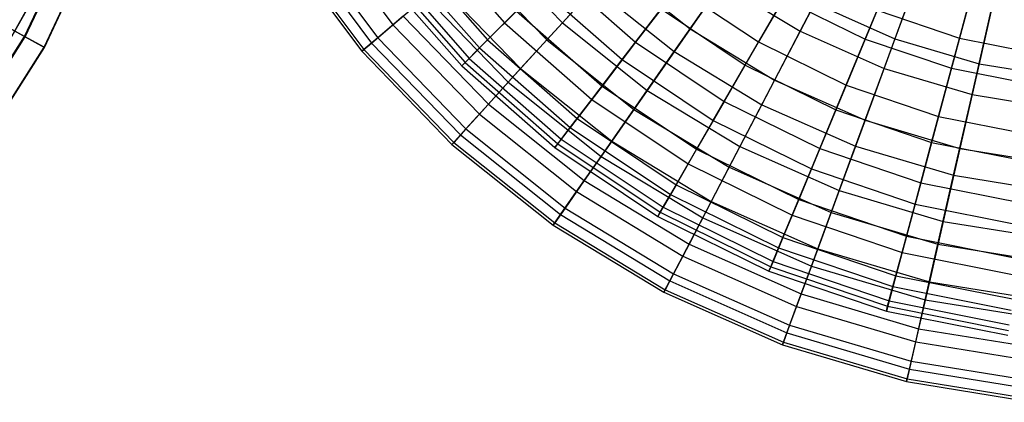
# Model space of a CAD drawing. Extents: x 0.2 to 40.1, y -6.7 to 6.7.
# Tile 478 of 516: x 35.095 to 37.394, y 1.059 to 1.952. Entities that reach past the tile are written whole.
import ezdxf

# ---------------------------------------------------------------- set-up
doc = ezdxf.new("R2010")
doc.units = 0
doc.header["$MEASUREMENT"] = 0
doc.layers.get('0').update_dxf_attribs({"color": 13, "linetype": 'CONTINUOUS'})

# ---------------------------------------------------------------- blocks, each defined once
blk = doc.blocks.new('SNOWBALL_XIV_PM3_STL')
at = {"color": 0}
for p, q in [((35.1067, 1.9132, 6.9235), (35.2772, 2.2756, 6.9235)), ((35.1067, 1.9132, 6.9235), (35.2772, 2.2756, 6.9235)), ((35.1084, 1.9123, 5.7185), (35.279, 2.2748, 5.7185)), ((35.1084, 1.9123, 5.7185), (35.279, 2.2748, 5.7185)), ((35.1525, 1.888, 6.523), (35.3258, 2.2563, 6.523)), ((35.1525, 1.888, 6.523), (35.3258, 2.2563, 6.523)), ((35.1531, 1.8877, 6.1192), (35.3264, 2.2561, 6.1192)), ((35.1531, 1.8877, 6.1192), (35.3264, 2.2561, 6.1192)), ((34.9682, 1.7207, 6.5174), (35.1674, 2.0745, 6.5174)), ((34.9682, 1.7207, 6.5174), (35.1674, 2.0745, 6.5174)), ((34.9683, 1.7206, 6.1213), (35.1676, 2.0744, 6.1213)), ((34.9683, 1.7206, 6.1213), (35.1676, 2.0744, 6.1213)), ((35.1067, 1.9132, 6.9235), (35.0163, 1.9629, 7.314)), ((35.1067, 1.9132, 6.9235), (35.0163, 1.9629, 7.314)), ((35.0192, 1.9613, 5.3277), (35.1084, 1.9123, 5.7185)), ((35.0192, 1.9613, 5.3277), (35.1084, 1.9123, 5.7185)), ((34.8921, 1.5751, 6.9235), (35.1067, 1.9132, 6.9235)), ((34.8921, 1.5751, 6.9235), (35.1067, 1.9132, 6.9235)), ((34.8937, 1.5739, 5.7185), (35.1084, 1.9123, 5.7185)), ((34.8937, 1.5739, 5.7185), (35.1084, 1.9123, 5.7185)), ((35.1525, 1.888, 6.523), (35.1067, 1.9132, 6.9235)), ((35.1525, 1.888, 6.523), (35.1067, 1.9132, 6.9235)), ((35.1084, 1.9123, 5.7185), (35.1531, 1.8877, 6.1192)), ((35.1084, 1.9123, 5.7185), (35.1531, 1.8877, 6.1192)), ((34.9344, 1.5444, 6.523), (35.1525, 1.888, 6.523)), ((34.9344, 1.5444, 6.523), (35.1525, 1.888, 6.523)), ((34.9349, 1.544, 6.1192), (35.1531, 1.8877, 6.1192)), ((34.9349, 1.544, 6.1192), (35.1531, 1.8877, 6.1192)), ((35.1531, 1.8877, 6.1192), (35.1525, 1.888, 6.523)), ((35.1531, 1.8877, 6.1192), (35.1525, 1.888, 6.523))]:
    blk.add_line(p, q, dxfattribs=at)
blk = doc.blocks.new('GRUPUJ_1')
at = {"color": 0}
for p, q in [((35.5871, 8.8325, 15.3385), (35.7607, 8.5999, 15.3385)), ((35.5871, 8.8325, 15.3385), (35.7607, 8.5999, 15.3385)), ((35.548, 8.807, 14.1804), (35.7252, 8.5697, 14.1804)), ((35.548, 8.807, 14.1804), (35.7252, 8.5697, 14.1804)), ((35.8431, 8.8079, 15.4655), (36.0216, 8.6044, 15.4655)), ((35.8431, 8.8079, 15.4655), (36.0216, 8.6044, 15.4655)), ((35.5124, 8.7839, 14.4698), (35.6929, 8.5421, 14.4698)), ((35.5124, 8.7839, 14.4698), (35.6929, 8.5421, 14.4698)), ((35.5321, 8.7967, 15.0533), (35.7108, 8.5574, 15.0533)), ((35.5321, 8.7967, 15.0533), (35.7108, 8.5574, 15.0533)), ((35.9801, 8.7867, 13.3739), (36.1563, 8.6047, 13.3739)), ((35.9801, 8.7867, 13.3739), (36.1563, 8.6047, 13.3739)), ((35.5071, 8.7804, 14.7623), (35.688, 8.538, 14.7623)), ((35.5071, 8.7804, 14.7623), (35.688, 8.538, 14.7623)), ((35.7983, 8.7736, 14.0382), (35.9817, 8.5645, 14.0382)), ((35.7983, 8.7736, 14.0382), (35.9817, 8.5645, 14.0382)), ((36.7115, 8.5848, 16.3349), (36.8128, 8.779, 16.5289)), ((36.7115, 8.5848, 16.3349), (36.8128, 8.779, 16.5289)), ((37.0115, 8.7806, 12.7442), (36.933, 8.5674, 12.9285)), ((37.0115, 8.7806, 12.7442), (36.933, 8.5674, 12.9285)), ((37.1393, 8.7768, 12.8477), (37.0835, 8.5688, 13.0424)), ((37.1393, 8.7768, 12.8477), (37.0835, 8.5688, 13.0424)), ((35.7502, 8.7367, 14.3219), (35.9388, 8.5216, 14.3219)), ((35.7502, 8.7367, 14.3219), (35.9388, 8.5216, 14.3219)), ((35.7773, 8.7575, 15.1874), (35.963, 8.5458, 15.1874)), ((35.7773, 8.7575, 15.1874), (35.963, 8.5458, 15.1874)), ((35.9388, 8.7515, 15.8736), (36.1199, 8.5646, 15.8736)), ((35.9388, 8.7515, 15.8736), (36.1199, 8.5646, 15.8736)), ((36.5704, 8.7566, 12.9285), (36.4545, 8.5903, 13.1395)), ((36.5704, 8.7566, 12.9285), (36.4545, 8.5903, 13.1395)), ((36.8634, 8.5667, 16.2085), (36.9423, 8.7571, 16.4129)), ((36.8634, 8.5667, 16.2085), (36.9423, 8.7571, 16.4129)), ((35.7305, 8.7216, 14.6111), (35.9213, 8.5041, 14.6111)), ((35.7305, 8.7216, 14.6111), (35.9213, 8.5041, 14.6111)), ((35.7396, 8.7286, 14.9011), (35.9294, 8.5122, 14.9011)), ((35.7396, 8.7286, 14.9011), (35.9294, 8.5122, 14.9011)), ((36.1405, 8.7233, 13.5042), (36.3275, 8.5593, 13.5042)), ((36.1405, 8.7233, 13.5042), (36.3275, 8.5593, 13.5042)), ((36.274, 8.7343, 13.1395), (36.1563, 8.6047, 13.3739)), ((36.274, 8.7343, 13.1395), (36.1563, 8.6047, 13.3739)), ((36.274, 8.7343, 13.1395), (36.4545, 8.5903, 13.1395)), ((36.274, 8.7343, 13.1395), (36.4545, 8.5903, 13.1395)), ((36.7092, 8.7239, 13.0424), (36.6146, 8.56, 13.2623)), ((36.7092, 8.7239, 13.0424), (36.6146, 8.56, 13.2623)), ((37.18, 8.7306, 12.7442), (37.1294, 8.5091, 12.9285)), ((37.18, 8.7306, 12.7442), (37.1294, 8.5091, 12.9285)), ((35.8699, 8.6929, 13.6282), (36.059, 8.4976, 13.6282)), ((35.8699, 8.6929, 13.6282), (36.059, 8.4976, 13.6282)), ((36.4175, 8.5374, 16.1154), (36.5282, 8.696, 16.3349)), ((36.4175, 8.5374, 16.1154), (36.5282, 8.696, 16.3349)), ((36.5282, 8.696, 16.3349), (36.7115, 8.5848, 16.3349)), ((36.5282, 8.696, 16.3349), (36.7115, 8.5848, 16.3349)), ((36.9075, 8.4981, 16.3349), (36.9831, 8.7036, 16.5289)), ((36.9075, 8.4981, 16.3349), (36.9831, 8.7036, 16.5289)), ((37.0647, 8.4984, 16.2085), (37.118, 8.6975, 16.4129)), ((37.0647, 8.4984, 16.2085), (37.118, 8.6975, 16.4129)), ((36.0216, 8.6044, 15.4655), (36.1042, 8.687, 15.7311)), ((36.0216, 8.6044, 15.4655), (36.1042, 8.687, 15.7311)), ((36.1042, 8.687, 15.7311), (36.2963, 8.5186, 15.7311)), ((36.1042, 8.687, 15.7311), (36.2963, 8.5186, 15.7311)), ((36.1199, 8.5646, 15.8736), (36.2306, 8.6865, 16.1154)), ((36.1199, 8.5646, 15.8736), (36.2306, 8.6865, 16.1154)), ((36.2306, 8.6865, 16.1154), (36.4175, 8.5374, 16.1154)), ((36.2306, 8.6865, 16.1154), (36.4175, 8.5374, 16.1154)), ((36.4252, 8.6865, 13.2623), (36.3275, 8.5593, 13.5042)), ((36.4252, 8.6865, 13.2623), (36.3275, 8.5593, 13.5042)), ((36.4252, 8.6865, 13.2623), (36.6146, 8.56, 13.2623)), ((36.4252, 8.6865, 13.2623), (36.6146, 8.56, 13.2623)), ((35.7607, 8.5999, 15.3385), (35.8371, 8.665, 15.6133)), ((35.7607, 8.5999, 15.3385), (35.8371, 8.665, 15.6133)), ((35.8371, 8.665, 15.6133), (36.0301, 8.4657, 15.6133)), ((35.8371, 8.665, 15.6133), (36.0301, 8.4657, 15.6133)), ((36.5833, 8.5058, 15.9801), (36.6728, 8.6608, 16.2085)), ((36.5833, 8.5058, 15.9801), (36.6728, 8.6608, 16.2085)), ((36.7456, 8.6503, 12.9285), (36.6519, 8.4707, 13.1395)), ((36.7456, 8.6503, 12.9285), (36.6519, 8.4707, 13.1395)), ((36.6728, 8.6608, 16.2085), (36.8634, 8.5667, 16.2085)), ((36.6728, 8.6608, 16.2085), (36.8634, 8.5667, 16.2085)), ((36.7456, 8.6503, 12.9285), (36.933, 8.5674, 12.9285)), ((36.7456, 8.6503, 12.9285), (36.933, 8.5674, 12.9285)), ((37.113, 8.4371, 16.3349), (37.1617, 8.6506, 16.5289)), ((37.113, 8.4371, 16.3349), (37.1617, 8.6506, 16.5289)), ((36.0493, 8.6321, 13.7641), (35.9817, 8.5645, 14.0382)), ((36.0493, 8.6321, 13.7641), (35.9817, 8.5645, 14.0382)), ((36.0493, 8.6321, 13.7641), (36.249, 8.4569, 13.7641)), ((36.0493, 8.6321, 13.7641), (36.249, 8.4569, 13.7641)), ((36.2963, 8.5186, 15.7311), (36.3871, 8.6369, 15.9801)), ((36.2963, 8.5186, 15.7311), (36.3871, 8.6369, 15.9801)), ((36.3871, 8.6369, 15.9801), (36.5833, 8.5058, 15.9801)), ((36.3871, 8.6369, 15.9801), (36.5833, 8.5058, 15.9801)), ((36.8913, 8.6341, 13.0424), (36.8189, 8.4592, 13.2623)), ((36.8913, 8.6341, 13.0424), (36.8189, 8.4592, 13.2623)), ((36.8913, 8.6341, 13.0424), (37.0835, 8.5688, 13.0424)), ((36.8913, 8.6341, 13.0424), (37.0835, 8.5688, 13.0424)), ((35.7108, 8.5574, 15.0533), (35.7607, 8.5999, 15.3385)), ((35.7108, 8.5574, 15.0533), (35.7607, 8.5999, 15.3385)), ((35.7845, 8.6202, 13.8984), (35.7252, 8.5697, 14.1804)), ((35.7845, 8.6202, 13.8984), (35.7252, 8.5697, 14.1804)), ((35.7607, 8.5999, 15.3385), (35.9626, 8.3914, 15.3385)), ((35.7607, 8.5999, 15.3385), (35.9626, 8.3914, 15.3385)), ((35.7845, 8.6202, 13.8984), (35.9836, 8.4146, 13.8984)), ((35.7845, 8.6202, 13.8984), (35.9836, 8.4146, 13.8984)), ((35.963, 8.5458, 15.1874), (36.0216, 8.6044, 15.4655)), ((35.963, 8.5458, 15.1874), (36.0216, 8.6044, 15.4655)), ((36.0216, 8.6044, 15.4655), (36.2252, 8.4258, 15.4655)), ((36.0216, 8.6044, 15.4655), (36.2252, 8.4258, 15.4655)), ((36.1563, 8.6047, 13.3739), (36.059, 8.4976, 13.6282)), ((36.1563, 8.6047, 13.3739), (36.059, 8.4976, 13.6282)), ((36.1563, 8.6047, 13.3739), (36.3543, 8.4468, 13.3739)), ((36.1563, 8.6047, 13.3739), (36.3543, 8.4468, 13.3739)), ((36.4545, 8.5903, 13.1395), (36.3543, 8.4468, 13.3739)), ((36.4545, 8.5903, 13.1395), (36.3543, 8.4468, 13.3739)), ((36.4545, 8.5903, 13.1395), (36.6519, 8.4707, 13.1395)), ((36.4545, 8.5903, 13.1395), (36.6519, 8.4707, 13.1395)), ((36.622, 8.4134, 16.1154), (36.7115, 8.5848, 16.3349)), ((36.622, 8.4134, 16.1154), (36.7115, 8.5848, 16.3349)), ((36.7115, 8.5848, 16.3349), (36.9075, 8.4981, 16.3349)), ((36.7115, 8.5848, 16.3349), (36.9075, 8.4981, 16.3349)), ((35.688, 8.538, 14.7623), (35.7108, 8.5574, 15.0533)), ((35.688, 8.538, 14.7623), (35.7108, 8.5574, 15.0533)), ((35.7252, 8.5697, 14.1804), (35.6929, 8.5421, 14.4698)), ((35.7252, 8.5697, 14.1804), (35.6929, 8.5421, 14.4698)), ((35.7108, 8.5574, 15.0533), (35.9185, 8.3429, 15.0533)), ((35.7108, 8.5574, 15.0533), (35.9185, 8.3429, 15.0533)), ((35.7252, 8.5697, 14.1804), (35.9312, 8.3569, 14.1804)), ((35.7252, 8.5697, 14.1804), (35.9312, 8.3569, 14.1804)), ((35.9817, 8.5645, 14.0382), (35.9388, 8.5216, 14.3219)), ((35.9817, 8.5645, 14.0382), (35.9388, 8.5216, 14.3219)), ((35.9817, 8.5645, 14.0382), (36.1908, 8.3811, 14.0382)), ((35.9817, 8.5645, 14.0382), (36.1908, 8.3811, 14.0382)), ((36.0301, 8.4657, 15.6133), (36.1199, 8.5646, 15.8736)), ((36.0301, 8.4657, 15.6133), (36.1199, 8.5646, 15.8736)), ((36.1199, 8.5646, 15.8736), (36.3233, 8.4023, 15.8736)), ((36.1199, 8.5646, 15.8736), (36.3233, 8.4023, 15.8736)), ((36.3275, 8.5593, 13.5042), (36.249, 8.4569, 13.7641)), ((36.3275, 8.5593, 13.5042), (36.249, 8.4569, 13.7641)), ((36.3275, 8.5593, 13.5042), (36.5344, 8.421, 13.5042)), ((36.3275, 8.5593, 13.5042), (36.5344, 8.421, 13.5042)), ((36.6146, 8.56, 13.2623), (36.5344, 8.421, 13.5042)), ((36.6146, 8.56, 13.2623), (36.5344, 8.421, 13.5042)), ((36.6146, 8.56, 13.2623), (36.8189, 8.4592, 13.2623)), ((36.6146, 8.56, 13.2623), (36.8189, 8.4592, 13.2623)), ((36.7949, 8.4014, 15.9801), (36.8634, 8.5667, 16.2085)), ((36.7949, 8.4014, 15.9801), (36.8634, 8.5667, 16.2085)), ((36.933, 8.5674, 12.9285), (36.863, 8.3772, 13.1395)), ((36.933, 8.5674, 12.9285), (36.863, 8.3772, 13.1395)), ((36.8634, 8.5667, 16.2085), (37.0647, 8.4984, 16.2085)), ((36.8634, 8.5667, 16.2085), (37.0647, 8.4984, 16.2085)), ((36.933, 8.5674, 12.9285), (37.1294, 8.5091, 12.9285)), ((36.933, 8.5674, 12.9285), (37.1294, 8.5091, 12.9285)), ((37.0835, 8.5688, 13.0424), (37.0346, 8.386, 13.2623)), ((37.0835, 8.5688, 13.0424), (37.0346, 8.386, 13.2623)), ((37.0835, 8.5688, 13.0424), (37.2827, 8.5292, 13.0424)), ((37.0835, 8.5688, 13.0424), (37.2827, 8.5292, 13.0424)), ((35.6929, 8.5421, 14.4698), (35.688, 8.538, 14.7623)), ((35.6929, 8.5421, 14.4698), (35.688, 8.538, 14.7623)), ((35.688, 8.538, 14.7623), (35.8984, 8.3208, 14.7623)), ((35.688, 8.538, 14.7623), (35.8984, 8.3208, 14.7623)), ((35.6929, 8.5421, 14.4698), (35.9027, 8.3255, 14.4698)), ((35.6929, 8.5421, 14.4698), (35.9027, 8.3255, 14.4698)), ((35.9294, 8.5122, 14.9011), (35.963, 8.5458, 15.1874)), ((35.9294, 8.5122, 14.9011), (35.963, 8.5458, 15.1874)), ((35.963, 8.5458, 15.1874), (36.1747, 8.3601, 15.1874)), ((35.963, 8.5458, 15.1874), (36.1747, 8.3601, 15.1874)), ((36.3233, 8.4023, 15.8736), (36.4175, 8.5374, 16.1154)), ((36.3233, 8.4023, 15.8736), (36.4175, 8.5374, 16.1154)), ((36.4175, 8.5374, 16.1154), (36.622, 8.4134, 16.1154)), ((36.4175, 8.5374, 16.1154), (36.622, 8.4134, 16.1154)), ((35.9388, 8.5216, 14.3219), (35.9213, 8.5041, 14.6111)), ((35.9388, 8.5216, 14.3219), (35.9213, 8.5041, 14.6111)), ((35.9213, 8.5041, 14.6111), (35.9294, 8.5122, 14.9011)), ((35.9213, 8.5041, 14.6111), (35.9294, 8.5122, 14.9011)), ((35.9294, 8.5122, 14.9011), (36.1458, 8.3224, 14.9011)), ((35.9294, 8.5122, 14.9011), (36.1458, 8.3224, 14.9011)), ((35.9388, 8.5216, 14.3219), (36.1539, 8.333, 14.3219)), ((35.9388, 8.5216, 14.3219), (36.1539, 8.333, 14.3219)), ((36.2252, 8.4258, 15.4655), (36.2963, 8.5186, 15.7311)), ((36.2252, 8.4258, 15.4655), (36.2963, 8.5186, 15.7311)), ((36.2963, 8.5186, 15.7311), (36.5087, 8.3766, 15.7311)), ((36.2963, 8.5186, 15.7311), (36.5087, 8.3766, 15.7311)), ((37.1294, 8.5091, 12.9285), (37.0843, 8.3115, 13.1395)), ((37.1294, 8.5091, 12.9285), (37.0843, 8.3115, 13.1395)), ((37.1294, 8.5091, 12.9285), (37.3317, 8.4764, 12.9285)), ((37.1294, 8.5091, 12.9285), (37.3317, 8.4764, 12.9285)), ((35.9213, 8.5041, 14.6111), (36.1388, 8.3133, 14.6111)), ((35.9213, 8.5041, 14.6111), (36.1388, 8.3133, 14.6111)), ((36.059, 8.4976, 13.6282), (35.9836, 8.4146, 13.8984)), ((36.059, 8.4976, 13.6282), (35.9836, 8.4146, 13.8984)), ((36.059, 8.4976, 13.6282), (36.2716, 8.3281, 13.6282)), ((36.059, 8.4976, 13.6282), (36.2716, 8.3281, 13.6282)), ((36.5087, 8.3766, 15.7311), (36.5833, 8.5058, 15.9801)), ((36.5087, 8.3766, 15.7311), (36.5833, 8.5058, 15.9801)), ((36.5833, 8.5058, 15.9801), (36.7949, 8.4014, 15.9801)), ((36.5833, 8.5058, 15.9801), (36.7949, 8.4014, 15.9801)), ((36.8407, 8.3166, 16.1154), (36.9075, 8.4981, 16.3349)), ((36.8407, 8.3166, 16.1154), (36.9075, 8.4981, 16.3349)), ((36.9075, 8.4981, 16.3349), (37.113, 8.4371, 16.3349)), ((36.9075, 8.4981, 16.3349), (37.113, 8.4371, 16.3349)), ((37.0184, 8.3255, 15.9801), (37.0647, 8.4984, 16.2085)), ((37.0184, 8.3255, 15.9801), (37.0647, 8.4984, 16.2085)), ((37.0647, 8.4984, 16.2085), (37.2731, 8.457, 16.2085)), ((37.0647, 8.4984, 16.2085), (37.2731, 8.457, 16.2085)), ((35.9626, 8.3914, 15.3385), (36.0301, 8.4657, 15.6133)), ((35.9626, 8.3914, 15.3385), (36.0301, 8.4657, 15.6133)), ((36.0301, 8.4657, 15.6133), (36.2469, 8.2928, 15.6133)), ((36.0301, 8.4657, 15.6133), (36.2469, 8.2928, 15.6133)), ((36.6519, 8.4707, 13.1395), (36.5709, 8.3155, 13.3739)), ((36.6519, 8.4707, 13.1395), (36.5709, 8.3155, 13.3739)), ((36.6519, 8.4707, 13.1395), (36.863, 8.3772, 13.1395)), ((36.6519, 8.4707, 13.1395), (36.863, 8.3772, 13.1395)), ((36.249, 8.4569, 13.7641), (36.1908, 8.3811, 14.0382)), ((36.249, 8.4569, 13.7641), (36.1908, 8.3811, 14.0382)), ((36.249, 8.4569, 13.7641), (36.4699, 8.3093, 13.7641)), ((36.249, 8.4569, 13.7641), (36.4699, 8.3093, 13.7641)), ((36.3543, 8.4468, 13.3739), (36.2716, 8.3281, 13.6282)), ((36.3543, 8.4468, 13.3739), (36.2716, 8.3281, 13.6282)), ((36.3543, 8.4468, 13.3739), (36.5709, 8.3155, 13.3739)), ((36.3543, 8.4468, 13.3739), (36.5709, 8.3155, 13.3739)), ((36.8189, 8.4592, 13.2623), (36.7575, 8.311, 13.5042)), ((36.8189, 8.4592, 13.2623), (36.7575, 8.311, 13.5042)), ((36.8189, 8.4592, 13.2623), (37.0346, 8.386, 13.2623)), ((36.8189, 8.4592, 13.2623), (37.0346, 8.386, 13.2623)), ((35.9836, 8.4146, 13.8984), (35.9312, 8.3569, 14.1804)), ((35.9836, 8.4146, 13.8984), (35.9312, 8.3569, 14.1804)), ((35.9836, 8.4146, 13.8984), (36.2074, 8.2361, 13.8984)), ((35.9836, 8.4146, 13.8984), (36.2074, 8.2361, 13.8984)), ((36.1747, 8.3601, 15.1874), (36.2252, 8.4258, 15.4655)), ((36.1747, 8.3601, 15.1874), (36.2252, 8.4258, 15.4655)), ((36.2252, 8.4258, 15.4655), (36.4503, 8.2754, 15.4655)), ((36.2252, 8.4258, 15.4655), (36.4503, 8.2754, 15.4655)), ((36.5344, 8.421, 13.5042), (36.4699, 8.3093, 13.7641)), ((36.5344, 8.421, 13.5042), (36.4699, 8.3093, 13.7641)), ((36.5344, 8.421, 13.5042), (36.7575, 8.311, 13.5042)), ((36.5344, 8.421, 13.5042), (36.7575, 8.311, 13.5042)), ((37.07, 8.2486, 16.1154), (37.113, 8.4371, 16.3349)), ((37.07, 8.2486, 16.1154), (37.113, 8.4371, 16.3349)), ((37.113, 8.4371, 16.3349), (37.3246, 8.4029, 16.3349)), ((37.113, 8.4371, 16.3349), (37.3246, 8.4029, 16.3349)), ((35.9185, 8.3429, 15.0533), (35.9626, 8.3914, 15.3385)), ((35.9185, 8.3429, 15.0533), (35.9626, 8.3914, 15.3385)), ((35.9626, 8.3914, 15.3385), (36.1895, 8.2105, 15.3385)), ((35.9626, 8.3914, 15.3385), (36.1895, 8.2105, 15.3385)), ((36.2469, 8.2928, 15.6133), (36.3233, 8.4023, 15.8736)), ((36.2469, 8.2928, 15.6133), (36.3233, 8.4023, 15.8736)), ((36.3233, 8.4023, 15.8736), (36.5459, 8.2674, 15.8736)), ((36.3233, 8.4023, 15.8736), (36.5459, 8.2674, 15.8736)), ((36.5459, 8.2674, 15.8736), (36.622, 8.4134, 16.1154)), ((36.5459, 8.2674, 15.8736), (36.622, 8.4134, 16.1154)), ((36.622, 8.4134, 16.1154), (36.8407, 8.3166, 16.1154)), ((36.622, 8.4134, 16.1154), (36.8407, 8.3166, 16.1154)), ((36.7379, 8.2636, 15.7311), (36.7949, 8.4014, 15.9801)), ((36.7379, 8.2636, 15.7311), (36.7949, 8.4014, 15.9801)), ((36.7949, 8.4014, 15.9801), (37.0184, 8.3255, 15.9801)), ((36.7949, 8.4014, 15.9801), (37.0184, 8.3255, 15.9801)), ((36.1908, 8.3811, 14.0382), (36.1539, 8.333, 14.3219)), ((36.1908, 8.3811, 14.0382), (36.1539, 8.333, 14.3219)), ((36.1908, 8.3811, 14.0382), (36.4221, 8.2266, 14.0382)), ((36.1908, 8.3811, 14.0382), (36.4221, 8.2266, 14.0382)), ((36.4503, 8.2754, 15.4655), (36.5087, 8.3766, 15.7311)), ((36.4503, 8.2754, 15.4655), (36.5087, 8.3766, 15.7311)), ((36.5087, 8.3766, 15.7311), (36.7379, 8.2636, 15.7311)), ((36.5087, 8.3766, 15.7311), (36.7379, 8.2636, 15.7311)), ((36.863, 8.3772, 13.1395), (36.8026, 8.2129, 13.3739)), ((36.863, 8.3772, 13.1395), (36.8026, 8.2129, 13.3739)), ((36.863, 8.3772, 13.1395), (37.0843, 8.3115, 13.1395)), ((36.863, 8.3772, 13.1395), (37.0843, 8.3115, 13.1395)), ((37.0346, 8.386, 13.2623), (36.993, 8.2311, 13.5042)), ((37.0346, 8.386, 13.2623), (36.993, 8.2311, 13.5042)), ((37.0346, 8.386, 13.2623), (37.258, 8.3416, 13.2623)), ((37.0346, 8.386, 13.2623), (37.258, 8.3416, 13.2623)), ((35.9312, 8.3569, 14.1804), (35.9027, 8.3255, 14.4698)), ((35.9312, 8.3569, 14.1804), (35.9027, 8.3255, 14.4698)), ((35.9312, 8.3569, 14.1804), (36.1628, 8.1722, 14.1804)), ((35.9312, 8.3569, 14.1804), (36.1628, 8.1722, 14.1804)), ((36.1458, 8.3224, 14.9011), (36.1747, 8.3601, 15.1874)), ((36.1458, 8.3224, 14.9011), (36.1747, 8.3601, 15.1874)), ((36.1747, 8.3601, 15.1874), (36.4089, 8.2037, 15.1874)), ((36.1747, 8.3601, 15.1874), (36.4089, 8.2037, 15.1874)), ((35.8984, 8.3208, 14.7623), (35.9185, 8.3429, 15.0533)), ((35.8984, 8.3208, 14.7623), (35.9185, 8.3429, 15.0533)), ((35.9027, 8.3255, 14.4698), (35.8984, 8.3208, 14.7623)), ((35.9027, 8.3255, 14.4698), (35.8984, 8.3208, 14.7623)), ((35.9027, 8.3255, 14.4698), (36.1385, 8.1374, 14.4698)), ((35.9027, 8.3255, 14.4698), (36.1385, 8.1374, 14.4698)), ((35.9185, 8.3429, 15.0533), (36.152, 8.1567, 15.0533)), ((35.9185, 8.3429, 15.0533), (36.152, 8.1567, 15.0533)), ((36.1539, 8.333, 14.3219), (36.1388, 8.3133, 14.6111)), ((36.1539, 8.333, 14.3219), (36.1388, 8.3133, 14.6111)), ((36.1388, 8.3133, 14.6111), (36.1458, 8.3224, 14.9011)), ((36.1388, 8.3133, 14.6111), (36.1458, 8.3224, 14.9011)), ((36.1458, 8.3224, 14.9011), (36.3851, 8.1625, 14.9011)), ((36.1458, 8.3224, 14.9011), (36.3851, 8.1625, 14.9011)), ((36.1539, 8.333, 14.3219), (36.3918, 8.1741, 14.3219)), ((36.1539, 8.333, 14.3219), (36.3918, 8.1741, 14.3219)), ((36.2716, 8.3281, 13.6282), (36.2074, 8.2361, 13.8984)), ((36.2716, 8.3281, 13.6282), (36.2074, 8.2361, 13.8984)), ((36.2716, 8.3281, 13.6282), (36.504, 8.1872, 13.6282)), ((36.2716, 8.3281, 13.6282), (36.504, 8.1872, 13.6282)), ((36.9798, 8.1815, 15.7311), (37.0184, 8.3255, 15.9801)), ((36.9798, 8.1815, 15.7311), (37.0184, 8.3255, 15.9801)), ((37.0184, 8.3255, 15.9801), (37.2498, 8.2795, 15.9801)), ((37.0184, 8.3255, 15.9801), (37.2498, 8.2795, 15.9801)), ((35.8984, 8.3208, 14.7623), (36.1349, 8.1322, 14.7623)), ((35.8984, 8.3208, 14.7623), (36.1349, 8.1322, 14.7623)), ((36.1388, 8.3133, 14.6111), (36.3794, 8.1526, 14.6111)), ((36.1388, 8.3133, 14.6111), (36.3794, 8.1526, 14.6111)), ((36.4699, 8.3093, 13.7641), (36.4221, 8.2266, 14.0382)), ((36.4699, 8.3093, 13.7641), (36.4221, 8.2266, 14.0382)), ((36.4699, 8.3093, 13.7641), (36.7081, 8.1919, 13.7641)), ((36.4699, 8.3093, 13.7641), (36.7081, 8.1919, 13.7641)), ((36.5709, 8.3155, 13.3739), (36.504, 8.1872, 13.6282)), ((36.5709, 8.3155, 13.3739), (36.504, 8.1872, 13.6282)), ((36.5709, 8.3155, 13.3739), (36.8026, 8.2129, 13.3739)), ((36.5709, 8.3155, 13.3739), (36.8026, 8.2129, 13.3739)), ((36.7575, 8.311, 13.5042), (36.7081, 8.1919, 13.7641)), ((36.7575, 8.311, 13.5042), (36.7081, 8.1919, 13.7641)), ((36.7575, 8.311, 13.5042), (36.993, 8.2311, 13.5042)), ((36.7575, 8.311, 13.5042), (36.993, 8.2311, 13.5042)), ((36.7838, 8.1621, 15.8736), (36.8407, 8.3166, 16.1154)), ((36.7838, 8.1621, 15.8736), (36.8407, 8.3166, 16.1154)), ((36.8407, 8.3166, 16.1154), (37.07, 8.2486, 16.1154)), ((36.8407, 8.3166, 16.1154), (37.07, 8.2486, 16.1154)), ((37.0843, 8.3115, 13.1395), (37.0454, 8.1409, 13.3739)), ((37.0843, 8.3115, 13.1395), (37.0454, 8.1409, 13.3739)), ((37.0843, 8.3115, 13.1395), (37.3122, 8.2747, 13.1395)), ((37.0843, 8.3115, 13.1395), (37.3122, 8.2747, 13.1395)), ((36.1895, 8.2105, 15.3385), (36.2469, 8.2928, 15.6133)), ((36.1895, 8.2105, 15.3385), (36.2469, 8.2928, 15.6133)), ((36.2469, 8.2928, 15.6133), (36.4841, 8.149, 15.6133)), ((36.2469, 8.2928, 15.6133), (36.4841, 8.149, 15.6133)), ((36.4089, 8.2037, 15.1874), (36.4503, 8.2754, 15.4655)), ((36.4089, 8.2037, 15.1874), (36.4503, 8.2754, 15.4655)), ((36.4503, 8.2754, 15.4655), (36.6931, 8.1557, 15.4655)), ((36.4503, 8.2754, 15.4655), (36.6931, 8.1557, 15.4655)), ((36.4841, 8.149, 15.6133), (36.5459, 8.2674, 15.8736)), ((36.4841, 8.149, 15.6133), (36.5459, 8.2674, 15.8736)), ((36.5459, 8.2674, 15.8736), (36.7838, 8.1621, 15.8736)), ((36.5459, 8.2674, 15.8736), (36.7838, 8.1621, 15.8736)), ((36.6931, 8.1557, 15.4655), (36.7379, 8.2636, 15.7311)), ((36.6931, 8.1557, 15.4655), (36.7379, 8.2636, 15.7311)), ((36.7379, 8.2636, 15.7311), (36.9798, 8.1815, 15.7311)), ((36.7379, 8.2636, 15.7311), (36.9798, 8.1815, 15.7311)), ((36.2074, 8.2361, 13.8984), (36.1628, 8.1722, 14.1804)), ((36.2074, 8.2361, 13.8984), (36.1628, 8.1722, 14.1804)), ((36.2074, 8.2361, 13.8984), (36.4521, 8.0877, 13.8984)), ((36.2074, 8.2361, 13.8984), (36.4521, 8.0877, 13.8984)), ((36.993, 8.2311, 13.5042), (36.9597, 8.1065, 13.7641)), ((36.993, 8.2311, 13.5042), (36.9597, 8.1065, 13.7641)), ((36.993, 8.2311, 13.5042), (37.237, 8.1825, 13.5042)), ((36.993, 8.2311, 13.5042), (37.237, 8.1825, 13.5042)), ((37.0333, 8.088, 15.8736), (37.07, 8.2486, 16.1154)), ((37.0333, 8.088, 15.8736), (37.07, 8.2486, 16.1154)), ((37.07, 8.2486, 16.1154), (37.3061, 8.2104, 16.1154)), ((37.07, 8.2486, 16.1154), (37.3061, 8.2104, 16.1154)), ((36.152, 8.1567, 15.0533), (36.1895, 8.2105, 15.3385)), ((36.152, 8.1567, 15.0533), (36.1895, 8.2105, 15.3385)), ((36.1895, 8.2105, 15.3385), (36.4377, 8.06, 15.3385)), ((36.1895, 8.2105, 15.3385), (36.4377, 8.06, 15.3385)), ((36.4221, 8.2266, 14.0382), (36.3918, 8.1741, 14.3219)), ((36.4221, 8.2266, 14.0382), (36.3918, 8.1741, 14.3219)), ((36.4221, 8.2266, 14.0382), (36.6715, 8.1036, 14.0382)), ((36.4221, 8.2266, 14.0382), (36.6715, 8.1036, 14.0382)), ((36.8026, 8.2129, 13.3739), (36.7526, 8.0771, 13.6282)), ((36.8026, 8.2129, 13.3739), (36.7526, 8.0771, 13.6282)), ((36.8026, 8.2129, 13.3739), (37.0454, 8.1409, 13.3739)), ((36.8026, 8.2129, 13.3739), (37.0454, 8.1409, 13.3739)), ((36.3851, 8.1625, 14.9011), (36.4089, 8.2037, 15.1874)), ((36.3851, 8.1625, 14.9011), (36.4089, 8.2037, 15.1874)), ((36.4089, 8.2037, 15.1874), (36.6614, 8.0791, 15.1874)), ((36.4089, 8.2037, 15.1874), (36.6614, 8.0791, 15.1874)), ((36.504, 8.1872, 13.6282), (36.4521, 8.0877, 13.8984)), ((36.504, 8.1872, 13.6282), (36.4521, 8.0877, 13.8984)), ((36.504, 8.1872, 13.6282), (36.7526, 8.0771, 13.6282)), ((36.504, 8.1872, 13.6282), (36.7526, 8.0771, 13.6282)), ((36.7081, 8.1919, 13.7641), (36.6715, 8.1036, 14.0382)), ((36.7081, 8.1919, 13.7641), (36.6715, 8.1036, 14.0382)), ((36.7081, 8.1919, 13.7641), (36.9597, 8.1065, 13.7641)), ((36.7081, 8.1919, 13.7641), (36.9597, 8.1065, 13.7641)), ((36.1628, 8.1722, 14.1804), (36.1385, 8.1374, 14.4698)), ((36.1628, 8.1722, 14.1804), (36.1385, 8.1374, 14.4698)), ((36.1628, 8.1722, 14.1804), (36.4161, 8.0187, 14.1804)), ((36.1628, 8.1722, 14.1804), (36.4161, 8.0187, 14.1804)), ((36.3918, 8.1741, 14.3219), (36.3794, 8.1526, 14.6111)), ((36.3918, 8.1741, 14.3219), (36.3794, 8.1526, 14.6111)), ((36.3794, 8.1526, 14.6111), (36.3851, 8.1625, 14.9011)), ((36.3794, 8.1526, 14.6111), (36.3851, 8.1625, 14.9011)), ((36.3851, 8.1625, 14.9011), (36.6432, 8.0352, 14.9011)), ((36.3851, 8.1625, 14.9011), (36.6432, 8.0352, 14.9011)), ((36.3918, 8.1741, 14.3219), (36.6483, 8.0475, 14.3219)), ((36.3918, 8.1741, 14.3219), (36.6483, 8.0475, 14.3219)), ((36.7377, 8.0367, 15.6133), (36.7838, 8.1621, 15.8736)), ((36.7377, 8.0367, 15.6133), (36.7838, 8.1621, 15.8736)), ((36.7838, 8.1621, 15.8736), (37.0333, 8.088, 15.8736)), ((36.7838, 8.1621, 15.8736), (37.0333, 8.088, 15.8736)), ((36.9495, 8.0686, 15.4655), (36.9798, 8.1815, 15.7311)), ((36.9495, 8.0686, 15.4655), (36.9798, 8.1815, 15.7311)), ((36.9798, 8.1815, 15.7311), (37.2303, 8.1317, 15.7311)), ((36.9798, 8.1815, 15.7311), (37.2303, 8.1317, 15.7311)), ((36.1349, 8.1322, 14.7623), (36.152, 8.1567, 15.0533)), ((36.1349, 8.1322, 14.7623), (36.152, 8.1567, 15.0533)), ((36.152, 8.1567, 15.0533), (36.4073, 8.0019, 15.0533)), ((36.152, 8.1567, 15.0533), (36.4073, 8.0019, 15.0533)), ((36.3794, 8.1526, 14.6111), (36.6388, 8.0246, 14.6111)), ((36.3794, 8.1526, 14.6111), (36.6388, 8.0246, 14.6111)), ((36.4377, 8.06, 15.3385), (36.4841, 8.149, 15.6133)), ((36.4377, 8.06, 15.3385), (36.4841, 8.149, 15.6133)), ((36.4841, 8.149, 15.6133), (36.7377, 8.0367, 15.6133)), ((36.4841, 8.149, 15.6133), (36.7377, 8.0367, 15.6133)), ((36.6614, 8.0791, 15.1874), (36.6931, 8.1557, 15.4655)), ((36.6614, 8.0791, 15.1874), (36.6931, 8.1557, 15.4655)), ((36.6931, 8.1557, 15.4655), (36.9495, 8.0686, 15.4655)), ((36.6931, 8.1557, 15.4655), (36.9495, 8.0686, 15.4655)), ((37.0454, 8.1409, 13.3739), (37.0132, 7.9998, 13.6282)), ((37.0454, 8.1409, 13.3739), (37.0132, 7.9998, 13.6282)), ((37.0454, 8.1409, 13.3739), (37.2954, 8.1004, 13.3739)), ((37.0454, 8.1409, 13.3739), (37.2954, 8.1004, 13.3739)), ((36.1385, 8.1374, 14.4698), (36.1349, 8.1322, 14.7623)), ((36.1385, 8.1374, 14.4698), (36.1349, 8.1322, 14.7623)), ((36.1349, 8.1322, 14.7623), (36.3935, 7.9754, 14.7623)), ((36.1349, 8.1322, 14.7623), (36.3935, 7.9754, 14.7623)), ((36.1385, 8.1374, 14.4698), (36.3965, 7.981, 14.4698)), ((36.1385, 8.1374, 14.4698), (36.3965, 7.981, 14.4698)), ((36.6715, 8.1036, 14.0382), (36.6483, 8.0475, 14.3219)), ((36.6715, 8.1036, 14.0382), (36.6483, 8.0475, 14.3219)), ((36.6715, 8.1036, 14.0382), (36.9349, 8.0142, 14.0382)), ((36.6715, 8.1036, 14.0382), (36.9349, 8.0142, 14.0382)), ((36.9597, 8.1065, 13.7641), (36.9349, 8.0142, 14.0382)), ((36.9597, 8.1065, 13.7641), (36.9349, 8.0142, 14.0382)), ((36.9597, 8.1065, 13.7641), (37.2202, 8.0546, 13.7641)), ((36.9597, 8.1065, 13.7641), (37.2202, 8.0546, 13.7641)), ((36.4521, 8.0877, 13.8984), (36.4161, 8.0187, 14.1804)), ((36.4521, 8.0877, 13.8984), (36.4161, 8.0187, 14.1804)), ((36.4521, 8.0877, 13.8984), (36.7138, 7.9719, 13.8984)), ((36.4521, 8.0877, 13.8984), (36.7138, 7.9719, 13.8984)), ((36.6432, 8.0352, 14.9011), (36.6614, 8.0791, 15.1874)), ((36.6432, 8.0352, 14.9011), (36.6614, 8.0791, 15.1874)), ((36.6614, 8.0791, 15.1874), (36.9281, 7.9886, 15.1874)), ((36.6614, 8.0791, 15.1874), (36.9281, 7.9886, 15.1874)), ((36.7526, 8.0771, 13.6282), (36.7138, 7.9719, 13.8984)), ((36.7526, 8.0771, 13.6282), (36.7138, 7.9719, 13.8984)), ((36.7526, 8.0771, 13.6282), (37.0132, 7.9998, 13.6282)), ((36.7526, 8.0771, 13.6282), (37.0132, 7.9998, 13.6282)), ((37.0036, 7.9578, 15.6133), (37.0333, 8.088, 15.8736)), ((37.0036, 7.9578, 15.6133), (37.0333, 8.088, 15.8736)), ((37.0333, 8.088, 15.8736), (37.2902, 8.0465, 15.8736)), ((37.0333, 8.088, 15.8736), (37.2902, 8.0465, 15.8736)), ((36.4073, 8.0019, 15.0533), (36.4377, 8.06, 15.3385)), ((36.4073, 8.0019, 15.0533), (36.4377, 8.06, 15.3385)), ((36.4377, 8.06, 15.3385), (36.7031, 7.9426, 15.3385)), ((36.4377, 8.06, 15.3385), (36.7031, 7.9426, 15.3385)), ((36.6483, 8.0475, 14.3219), (36.6388, 8.0246, 14.6111)), ((36.6483, 8.0475, 14.3219), (36.6388, 8.0246, 14.6111)), ((36.6483, 8.0475, 14.3219), (36.9192, 7.9556, 14.3219)), ((36.6483, 8.0475, 14.3219), (36.9192, 7.9556, 14.3219)), ((36.9281, 7.9886, 15.1874), (36.9495, 8.0686, 15.4655)), ((36.9281, 7.9886, 15.1874), (36.9495, 8.0686, 15.4655)), ((36.9495, 8.0686, 15.4655), (37.2151, 8.0158, 15.4655)), ((36.9495, 8.0686, 15.4655), (37.2151, 8.0158, 15.4655)), ((36.6388, 8.0246, 14.6111), (36.6432, 8.0352, 14.9011)), ((36.6388, 8.0246, 14.6111), (36.6432, 8.0352, 14.9011)), ((36.6388, 8.0246, 14.6111), (36.9128, 7.9316, 14.6111)), ((36.6388, 8.0246, 14.6111), (36.9128, 7.9316, 14.6111)), ((36.6432, 8.0352, 14.9011), (36.9158, 7.9427, 14.9011)), ((36.6432, 8.0352, 14.9011), (36.9158, 7.9427, 14.9011)), ((36.7031, 7.9426, 15.3385), (36.7377, 8.0367, 15.6133)), ((36.7031, 7.9426, 15.3385), (36.7377, 8.0367, 15.6133)), ((36.7377, 8.0367, 15.6133), (37.0036, 7.9578, 15.6133)), ((36.7377, 8.0367, 15.6133), (37.0036, 7.9578, 15.6133)), ((36.3935, 7.9754, 14.7623), (36.4073, 8.0019, 15.0533)), ((36.3935, 7.9754, 14.7623), (36.4073, 8.0019, 15.0533)), ((36.4161, 8.0187, 14.1804), (36.3965, 7.981, 14.4698)), ((36.4161, 8.0187, 14.1804), (36.3965, 7.981, 14.4698)), ((36.4073, 8.0019, 15.0533), (36.6804, 7.881, 15.0533)), ((36.4073, 8.0019, 15.0533), (36.6804, 7.881, 15.0533)), ((36.4161, 8.0187, 14.1804), (36.6869, 7.8988, 14.1804)), ((36.4161, 8.0187, 14.1804), (36.6869, 7.8988, 14.1804)), ((36.9349, 8.0142, 14.0382), (36.9192, 7.9556, 14.3219)), ((36.9349, 8.0142, 14.0382), (36.9192, 7.9556, 14.3219)), ((36.9349, 8.0142, 14.0382), (37.2077, 7.9599, 14.0382)), ((36.9349, 8.0142, 14.0382), (37.2077, 7.9599, 14.0382)), ((36.3965, 7.981, 14.4698), (36.3935, 7.9754, 14.7623)), ((36.3965, 7.981, 14.4698), (36.3935, 7.9754, 14.7623)), ((36.3965, 7.981, 14.4698), (36.6723, 7.8589, 14.4698)), ((36.3965, 7.981, 14.4698), (36.6723, 7.8589, 14.4698)), ((36.9158, 7.9427, 14.9011), (36.9281, 7.9886, 15.1874)), ((36.9158, 7.9427, 14.9011), (36.9281, 7.9886, 15.1874)), ((36.9281, 7.9886, 15.1874), (37.2043, 7.9337, 15.1874)), ((36.9281, 7.9886, 15.1874), (37.2043, 7.9337, 15.1874)), ((37.0132, 7.9998, 13.6282), (36.9882, 7.8904, 13.8984)), ((37.0132, 7.9998, 13.6282), (36.9882, 7.8904, 13.8984)), ((37.0132, 7.9998, 13.6282), (37.2815, 7.9564, 13.6282)), ((37.0132, 7.9998, 13.6282), (37.2815, 7.9564, 13.6282)), ((36.3935, 7.9754, 14.7623), (36.6701, 7.853, 14.7623)), ((36.3935, 7.9754, 14.7623), (36.6701, 7.853, 14.7623)), ((36.7138, 7.9719, 13.8984), (36.6869, 7.8988, 14.1804)), ((36.7138, 7.9719, 13.8984), (36.6869, 7.8988, 14.1804)), ((36.7138, 7.9719, 13.8984), (36.9882, 7.8904, 13.8984)), ((36.7138, 7.9719, 13.8984), (36.9882, 7.8904, 13.8984)), ((36.9192, 7.9556, 14.3219), (36.9128, 7.9316, 14.6111)), ((36.9192, 7.9556, 14.3219), (36.9128, 7.9316, 14.6111)), ((36.9192, 7.9556, 14.3219), (37.1998, 7.8998, 14.3219)), ((36.9192, 7.9556, 14.3219), (37.1998, 7.8998, 14.3219)), ((36.9813, 7.86, 15.3385), (37.0036, 7.9578, 15.6133)), ((36.9813, 7.86, 15.3385), (37.0036, 7.9578, 15.6133)), ((37.0036, 7.9578, 15.6133), (37.2774, 7.9136, 15.6133)), ((37.0036, 7.9578, 15.6133), (37.2774, 7.9136, 15.6133)), ((36.6804, 7.881, 15.0533), (36.7031, 7.9426, 15.3385)), ((36.6804, 7.881, 15.0533), (36.7031, 7.9426, 15.3385)), ((36.7031, 7.9426, 15.3385), (36.9813, 7.86, 15.3385)), ((36.7031, 7.9426, 15.3385), (36.9813, 7.86, 15.3385)), ((36.9128, 7.9316, 14.6111), (36.9158, 7.9427, 14.9011)), ((36.9128, 7.9316, 14.6111), (36.9158, 7.9427, 14.9011)), ((36.9128, 7.9316, 14.6111), (37.1966, 7.8752, 14.6111)), ((36.9128, 7.9316, 14.6111), (37.1966, 7.8752, 14.6111)), ((36.9158, 7.9427, 14.9011), (37.1981, 7.8865, 14.9011)), ((36.9158, 7.9427, 14.9011), (37.1981, 7.8865, 14.9011)), ((36.6869, 7.8988, 14.1804), (36.6723, 7.8589, 14.4698)), ((36.6869, 7.8988, 14.1804), (36.6723, 7.8589, 14.4698)), ((36.6869, 7.8988, 14.1804), (36.9709, 7.8145, 14.1804)), ((36.6869, 7.8988, 14.1804), (36.9709, 7.8145, 14.1804)), ((36.9882, 7.8904, 13.8984), (36.9709, 7.8145, 14.1804)), ((36.9882, 7.8904, 13.8984), (36.9709, 7.8145, 14.1804)), ((36.9882, 7.8904, 13.8984), (37.2708, 7.8448, 13.8984)), ((36.9882, 7.8904, 13.8984), (37.2708, 7.8448, 13.8984)), ((36.6701, 7.853, 14.7623), (36.6804, 7.881, 15.0533)), ((36.6701, 7.853, 14.7623), (36.6804, 7.881, 15.0533)), ((36.6804, 7.881, 15.0533), (36.9667, 7.796, 15.0533)), ((36.6804, 7.881, 15.0533), (36.9667, 7.796, 15.0533)), ((36.6723, 7.8589, 14.4698), (36.6701, 7.853, 14.7623)), ((36.6723, 7.8589, 14.4698), (36.6701, 7.853, 14.7623)), ((36.6701, 7.853, 14.7623), (36.96, 7.7669, 14.7623)), ((36.6701, 7.853, 14.7623), (36.96, 7.7669, 14.7623)), ((36.6723, 7.8589, 14.4698), (36.9615, 7.7731, 14.4698)), ((36.6723, 7.8589, 14.4698), (36.9615, 7.7731, 14.4698)), ((36.9667, 7.796, 15.0533), (36.9813, 7.86, 15.3385)), ((36.9667, 7.796, 15.0533), (36.9813, 7.86, 15.3385)), ((36.9813, 7.86, 15.3385), (37.2678, 7.8137, 15.3385)), ((36.9813, 7.86, 15.3385), (37.2678, 7.8137, 15.3385)), ((36.96, 7.7669, 14.7623), (36.9667, 7.796, 15.0533)), ((36.96, 7.7669, 14.7623), (36.9667, 7.796, 15.0533)), ((36.9709, 7.8145, 14.1804), (36.9615, 7.7731, 14.4698)), ((36.9709, 7.8145, 14.1804), (36.9615, 7.7731, 14.4698)), ((36.9667, 7.796, 15.0533), (37.2615, 7.7484, 15.0533)), ((36.9667, 7.796, 15.0533), (37.2615, 7.7484, 15.0533)), ((36.9709, 7.8145, 14.1804), (37.2633, 7.7672, 14.1804)), ((36.9709, 7.8145, 14.1804), (37.2633, 7.7672, 14.1804)), ((36.9615, 7.7731, 14.4698), (36.96, 7.7669, 14.7623)), ((36.9615, 7.7731, 14.4698), (36.96, 7.7669, 14.7623)), ((36.9615, 7.7731, 14.4698), (37.2592, 7.725, 14.4698)), ((36.9615, 7.7731, 14.4698), (37.2592, 7.725, 14.4698)), ((36.96, 7.7669, 14.7623), (37.2586, 7.7186, 14.7623)), ((36.96, 7.7669, 14.7623), (37.2586, 7.7186, 14.7623))]:
    blk.add_line(p, q, dxfattribs=at)
blk.add_blockref('SNOWBALL_XIV_PM3_STL', (-0.2062, 6.6596, -0.5119), dxfattribs=at)

msp = doc.modelspace()

# ---------------------------------------------------------------- block references
at = {"color": 0}
msp.add_blockref('GRUPUJ_1', (0.2062, -6.6596, 0.5119), dxfattribs=at)

doc.saveas('drawing.dxf')
